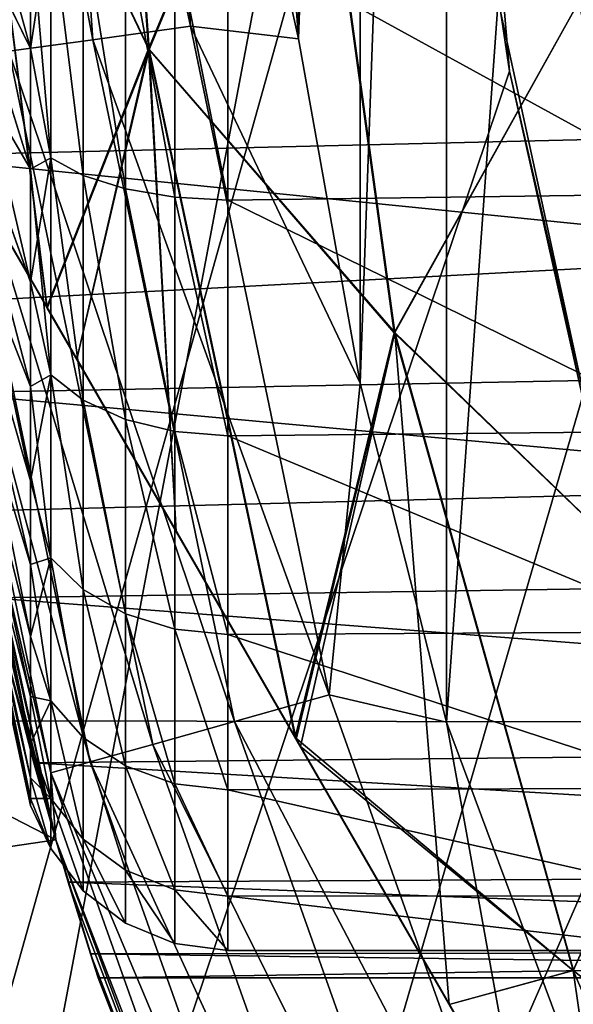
# Model space of a CAD drawing. Header units: metres. Extents: x -109 to 109, y -19 to 107.
# Tile 262 of 315: x 63.94 to 65.29, y 9.16 to 11.57. Entities that reach past the tile are written whole.
import ezdxf

# ---------------------------------------------------------------- set-up
doc = ezdxf.new("R2010")
doc.units = ezdxf.units.M
doc.layers.add('solid_21_412_310_XXX', color=7, linetype='CONTINUOUS')

msp = doc.modelspace()

# ---------------------------------------------------------------- linework, layer by layer
at = {"layer": 'solid_21_412_310_XXX'}
for points in [[(61.599945, 0.940683, 15.921186), (64.337006, 20.981516, 15.777664), (58.151619, 21.735914, 16.093102)], [(62.498146, 0.965167, -16.322948), (62.672314, 21.182648, -16.30798), (64.406349, 20.974394, -16.156656)], [(61.599945, 0.940683, 15.921186), (65.001106, 13.066215, 15.741899), (64.337006, 20.981516, 15.777664)], [(62.498146, 0.965167, -16.322948), (64.406349, 20.974394, -16.156656), (66.24247, 20.753584, -15.991887)], [(62.498146, 0.965167, -16.322948), (66.24247, 20.753584, -15.991887), (68.189705, 20.519022, -15.812044)], [(62.498146, 0.965167, -16.322948), (68.189705, 20.519022, -15.812044), (69.833221, 20.320616, -15.656162)], [(71.36982, 0.982973, -15.507031), (62.498146, 0.965167, -16.322948), (69.833221, 20.320616, -15.656162)], [(64.984123, 9.85176, 40.355), (64.98407, 16.599686, 40.355), (65.581718, 18.20487, 40.355)], [(65.581787, 8.246601, 40.355), (64.984123, 9.85176, 40.355), (65.581718, 18.20487, 40.355)], [(64.772583, 10.682836, 40.355), (64.772545, 15.768614, 40.355), (64.98407, 16.599686, 40.355)], [(64.984123, 9.85176, 40.355), (64.772583, 10.682836, 40.355), (64.98407, 16.599686, 40.355)], [(64.620979, 11.526064, 40.355), (64.620956, 14.925416, 40.355), (64.772545, 15.768614, 40.355)], [(64.772583, 10.682836, 40.355), (64.620979, 11.526064, 40.355), (64.772545, 15.768614, 40.355)], [(64.620979, 11.526064, 40.355), (64.5, 13.225817, 40.355), (64.620956, 14.925416, 40.355)], [(65.465851, 9.985837, 13.655), (65.117058, 14.862437, 13.655), (65.117058, 11.589197, 13.655)], [(65.465851, 9.985837, 13.655), (65.25, 13.225817, 13.655), (65.117058, 14.862437, 13.655)], [(44.850693, 13.225817, 71.355003), (45.026878, 9.890951, 71.355003), (108.149307, 13.225817, 71.355003)], [(45.026878, 9.890951, 71.355003), (108.101997, 11.496061, 71.355003), (108.149307, 13.225817, 71.355003)], [(64.117119, 11.523829, 40.488567), (63.793278, 13.225817, 40.647511), (64.000702, 13.225817, 40.488567)], [(64.117119, 11.523829, 40.488567), (63.911629, 11.495585, 40.647511), (63.793278, 13.225817, 40.647511)], [(63.809204, 12.431517, 26.192818), (64.133026, 13.225817, 25.41993), (64.253769, 11.501946, 25.41993)], [(63.810097, 12.430798, 37.519581), (64.255295, 11.50001, 38.292294), (64.13427, 13.225817, 38.292294)], [(64.356392, 11.556717, 40.388794), (64.000702, 13.225817, 40.488567), (64.242226, 13.225817, 40.388794)], [(64.356392, 11.556717, 40.388794), (64.117119, 11.523829, 40.488567), (64.000702, 13.225817, 40.488567)], [(64.253769, 11.501946, 25.41993), (64.133026, 13.225817, 25.41993), (64.634995, 12.414228, 24.717066)], [(64.636581, 12.414337, 38.994915), (64.13427, 13.225817, 38.292294), (64.255295, 11.50001, 38.292294)], [(64.242226, 13.225817, 40.388794), (64.5, 13.225817, 40.355), (64.620979, 11.526064, 40.355)], [(64.356392, 11.556717, 40.388794), (64.242226, 13.225817, 40.388794), (64.620979, 11.526064, 40.355)], [(65.465851, 9.985837, 13.655), (65.36451, 11.62479, 13.655), (65.25, 13.225817, 13.655)], [(61.599945, 0.940683, 15.921186), (65.138382, 11.447163, 15.734459), (65.001106, 13.066215, 15.741899)], [(65.117058, 11.589197, 13.655), (65.001106, 13.066215, 15.741899), (65.138382, 11.447163, 15.734459)], [(63.964878, 11.502578, 52.719566), (63.697109, 12.475817, 53.637489), (63.964878, 11.814715, 52.567253)], [(63.711185, 12.019236, 53.754349), (63.697109, 12.475817, 53.637489), (63.964878, 11.502578, 52.719566)], [(63.809204, 12.431517, 26.192818), (64.253769, 11.501946, 25.41993), (64.004677, 10.868357, 26.193243)], [(63.809204, 12.431517, 26.192818), (64.004677, 10.868357, 26.193243), (63.894424, 11.059316, 26.422489)], [(64.005959, 10.866136, 37.519161), (64.255295, 11.50001, 38.292294), (63.810097, 12.430798, 37.519581)], [(63.894424, 11.059318, 37.28751), (64.005959, 10.866136, 37.519161), (63.810097, 12.430798, 37.519581)], [(64.253769, 11.501946, 25.41993), (64.634995, 12.414228, 24.717066), (64.856018, 10.806169, 24.717066)], [(64.857574, 10.806494, 38.994915), (64.636581, 12.414337, 38.994915), (64.255295, 11.50001, 38.292294)], [(65.307899, 11.616636, 24.105), (64.856018, 10.806169, 24.717066), (64.634995, 12.414228, 24.717066)], [(65.307899, 11.616636, 39.605), (64.636581, 12.414337, 38.994915), (64.857574, 10.806494, 38.994915)], [(63.570465, 11.874102, 52.090313), (68.5, 11.354906, 52.319511), (68.5, 12.020665, 52.040867)], [(63.570465, 11.874098, 59.619686), (68.5, 12.020665, 59.669132), (68.5, 11.354906, 59.390491)], [(63.711185, 12.019236, 53.754349), (63.964878, 11.502578, 52.719566), (63.964878, 11.20668, 52.901428)], [(63.711185, 12.019236, 53.754349), (63.964878, 11.20668, 52.901428), (63.964878, 10.929811, 53.111126)], [(63.711185, 11.642876, 54.021187), (63.711185, 12.019236, 53.754349), (63.964878, 10.929811, 53.111126)], [(63.711185, 12.017598, 57.954712), (63.964878, 11.20668, 58.808571), (63.964878, 11.502578, 58.990433)], [(63.711185, 12.017598, 57.954712), (63.711185, 11.641447, 57.68758), (63.964878, 11.20668, 58.808571)], [(63.711185, 12.017598, 57.954712), (63.964878, 11.502578, 58.990433), (63.964878, 11.814715, 59.14275)], [(63.570465, 11.874102, 52.090313), (63.652691, 11.239199, 52.383205), (68.5, 11.354906, 52.319511)], [(63.652691, 11.239196, 59.32679), (63.570465, 11.874098, 59.619686), (68.5, 11.354906, 59.390491)], [(63.964878, 11.502578, 58.990433), (64.014397, 11.234253, 58.971485), (64.014397, 11.831944, 59.280773)], [(63.964878, 11.814715, 59.14275), (63.964878, 11.502578, 58.990433), (64.014397, 11.831944, 59.280773)], [(63.964878, 11.814715, 52.567253), (64.014397, 11.831944, 52.429226), (64.014397, 11.234253, 52.738514)], [(64.093819, 11.191493, 59.067738), (64.014397, 11.831944, 59.280773), (64.014397, 11.234253, 58.971485)], [(64.093819, 11.191493, 59.067738), (64.093819, 11.809999, 59.384251), (64.014397, 11.831944, 59.280773)], [(64.093819, 11.191493, 52.642265), (64.014397, 11.234253, 52.738514), (64.014397, 11.831944, 52.429226)], [(64.093819, 11.809999, 52.325748), (64.093819, 11.191493, 52.642265), (64.014397, 11.831944, 52.429226)], [(63.964878, 11.502578, 52.719566), (63.964878, 11.814715, 52.567253), (64.014397, 11.234253, 52.738514)], [(64.197578, 11.158691, 59.141586), (64.093819, 11.809999, 59.384251), (64.093819, 11.191493, 59.067738)], [(64.197578, 11.158691, 59.141586), (64.197578, 11.793175, 59.463627), (64.093819, 11.809999, 59.384251)], [(64.197578, 11.158691, 52.568417), (64.093819, 11.191493, 52.642265), (64.093819, 11.809999, 52.325748)], [(64.197578, 11.793175, 52.246372), (64.197578, 11.158691, 52.568417), (64.093819, 11.809999, 52.325748)], [(64.448273, 11.779035, 52.179497), (65.599998, 11.798912, 52.171734), (65.599998, 11.14641, 52.496643)], [(64.448273, 11.779035, 59.530502), (65.599998, 11.14641, 59.213356), (65.599998, 11.798912, 59.538265)], [(64.318542, 11.138086, 59.188), (64.197578, 11.793175, 59.463627), (64.197578, 11.158691, 59.141586)], [(64.318542, 11.138086, 59.188), (64.318542, 11.782616, 59.513508), (64.197578, 11.793175, 59.463627)], [(64.318542, 11.138086, 52.521999), (64.197578, 11.158691, 52.568417), (64.197578, 11.793175, 52.246372)], [(64.318542, 11.782616, 52.196491), (64.318542, 11.138086, 52.521999), (64.197578, 11.793175, 52.246372)], [(64.318542, 11.782616, 52.196491), (64.448273, 11.779035, 52.179497), (64.448273, 11.13108, 52.506184)], [(64.318542, 11.782616, 52.196491), (64.448273, 11.13108, 52.506184), (64.318542, 11.138086, 52.521999)], [(64.318542, 11.782616, 59.513508), (64.448273, 11.13108, 59.203815), (64.448273, 11.779035, 59.530502)], [(64.318542, 11.138086, 59.188), (64.448273, 11.13108, 59.203815), (64.318542, 11.782616, 59.513508)], [(64.448273, 11.13108, 52.506184), (64.448273, 11.779035, 52.179497), (65.599998, 11.14641, 52.496643)], [(64.448273, 11.779035, 59.530502), (64.448273, 11.13108, 59.203815), (65.599998, 11.14641, 59.213356)], [(63.711185, 11.642876, 54.021187), (63.964878, 10.929811, 53.111126), (63.964878, 10.674578, 53.34668)], [(63.711185, 11.642876, 54.021187), (63.964878, 10.674578, 53.34668), (63.964878, 10.443388, 53.605873)], [(63.711185, 11.323929, 54.354534), (63.711185, 11.642876, 54.021187), (63.964878, 10.443388, 53.605873)], [(63.711185, 11.641447, 57.68758), (63.964878, 10.674578, 58.363319), (63.964878, 10.929811, 58.598873)], [(63.711185, 11.641447, 57.68758), (63.711185, 11.32276, 57.353985), (63.964878, 10.674578, 58.363319)], [(63.711185, 11.641447, 57.68758), (63.964878, 10.929811, 58.598873), (63.964878, 11.20668, 58.808571)], [(65.307899, 11.616636, 24.105), (65.650833, 10.040214, 24.105), (64.856018, 10.806169, 24.717066)], [(65.650833, 10.040214, 39.605), (65.307899, 11.616636, 39.605), (64.857574, 10.806494, 38.994915)], [(65.465851, 9.985837, 13.655), (65.117058, 11.589197, 13.655), (65.138382, 11.447163, 15.734459)], [(63.607697, 11.555944, 35.855), (68.607697, 2.89569, 35.855), (68.591255, 2.924163, 36.209904)], [(63.607697, 11.555944, 27.855), (68.607697, 2.89569, 35.855), (63.607697, 11.555944, 35.855)], [(63.607697, 11.555944, 27.855), (68.607697, 2.89569, 27.855), (68.607697, 2.89569, 35.855)], [(63.624134, 11.527471, 36.209904), (63.607697, 11.555944, 35.855), (68.591255, 2.924163, 36.209904)], [(63.624134, 11.527471, 27.500097), (68.607697, 2.89569, 27.855), (63.607697, 11.555944, 27.855)], [(64.356392, 11.556717, 40.388794), (64.696777, 9.918709, 40.388794), (64.117119, 11.523829, 40.488567)], [(64.356392, 11.556717, 40.388794), (64.620979, 11.526064, 40.355), (64.772583, 10.682836, 40.355)], [(64.356392, 11.556717, 40.388794), (64.772583, 10.682836, 40.355), (64.696777, 9.918709, 40.388794)], [(63.624134, 11.527471, 36.209904), (68.591255, 2.924163, 36.209904), (68.540749, 3.011642, 36.566647)], [(63.624134, 11.527471, 36.209904), (68.540749, 3.011642, 36.566647), (63.674641, 11.439993, 36.566647)], [(63.624134, 11.527471, 27.500097), (68.591255, 2.924163, 27.500095), (68.607697, 2.89569, 27.855)], [(63.674641, 11.439993, 27.143353), (68.591255, 2.924163, 27.500095), (63.624134, 11.527471, 27.500097)], [(64.117119, 11.523829, 40.488567), (64.464211, 9.853547, 40.488567), (63.911629, 11.495585, 40.647511)], [(64.696777, 9.918709, 40.388794), (64.464211, 9.853547, 40.488567), (64.117119, 11.523829, 40.488567)], [(45.026878, 9.890951, 71.355003), (107.960236, 9.771484, 71.355003), (108.101997, 11.496061, 71.355003)], [(63.911629, 11.495585, 40.647511), (64.264481, 9.797585, 40.647511), (63.753944, 11.473912, 40.854763)], [(64.464211, 9.853547, 40.488567), (64.264481, 9.797585, 40.647511), (63.911629, 11.495585, 40.647511)], [(63.964878, 11.502578, 58.990433), (63.964878, 11.20668, 58.808571), (64.014397, 11.234253, 58.971485)], [(63.964878, 11.20668, 52.901428), (63.964878, 11.502578, 52.719566), (64.014397, 11.234253, 52.738514)], [(64.078033, 10.741291, 26.063419), (64.004677, 10.868357, 26.193243), (64.253769, 11.501946, 25.41993)], [(64.078033, 10.741292, 37.64658), (64.255295, 11.50001, 38.292294), (64.005959, 10.866136, 37.519161)], [(64.321724, 10.319213, 25.718035), (64.078033, 10.741291, 26.063419), (64.253769, 11.501946, 25.41993)], [(64.321724, 10.319212, 37.991966), (64.255295, 11.50001, 38.292294), (64.078033, 10.741292, 37.64658)], [(64.613297, 9.814186, 25.419287), (64.253769, 11.501946, 25.41993), (64.856018, 10.806169, 24.717066)], [(64.321724, 10.319213, 25.718035), (64.253769, 11.501946, 25.41993), (64.613297, 9.814186, 25.419287)], [(64.857574, 10.806494, 38.994915), (64.255295, 11.50001, 38.292294), (64.61573, 9.809978, 38.292816)], [(64.321724, 10.319212, 37.991966), (64.61573, 9.809978, 38.292816), (64.255295, 11.50001, 38.292294)], [(63.654842, 11.460291, 41.096176), (64.014885, 9.727653, 41.096176), (63.63232, 11.375724, 41.355)], [(63.753944, 11.473912, 40.854763), (64.111214, 9.754642, 40.854763), (63.654842, 11.460291, 41.096176)], [(64.111214, 9.754642, 40.854763), (64.014885, 9.727653, 41.096176), (63.654842, 11.460291, 41.096176)], [(64.264481, 9.797585, 40.647511), (64.111214, 9.754642, 40.854763), (63.753944, 11.473912, 40.854763)], [(61.599945, 0.940683, 15.921186), (65.502541, 9.863397, 15.714648), (65.138382, 11.447163, 15.734459)], [(63.674641, 11.439993, 36.566647), (68.540749, 3.011642, 36.566647), (68.513077, 3.05958, 36.698151)], [(63.674641, 11.439993, 36.566647), (68.513077, 3.05958, 36.698151), (63.702316, 11.392054, 36.698147)], [(63.674641, 11.439993, 27.143353), (68.540749, 3.011641, 27.143353), (68.591255, 2.924163, 27.500095)], [(63.701744, 11.393047, 27.014351), (68.540749, 3.011641, 27.143353), (63.674641, 11.439993, 27.143353)], [(65.465851, 9.985837, 13.655), (65.138382, 11.447163, 15.734459), (65.502541, 9.863397, 15.714648)], [(63.701744, 11.393047, 27.014351), (68.513649, 3.058586, 27.014351), (68.540749, 3.011641, 27.143353)], [(63.762741, 11.287398, 26.783821), (68.513649, 3.058586, 27.014351), (63.701744, 11.393047, 27.014351)], [(63.702316, 11.392054, 36.698147), (68.513077, 3.05958, 36.698151), (68.452652, 3.164236, 36.926178)], [(63.762741, 11.287399, 36.926178), (63.702316, 11.392054, 36.698147), (68.452652, 3.164236, 36.926178)], [(63.63232, 11.375737, 60.654999), (64.026596, 9.563284, 60.654999), (60.885586, 11.182149, 60.654999)], [(63.972553, 9.752625, 57.839172), (64.026596, 9.563284, 60.654999), (63.63232, 11.375737, 60.654999)], [(63.972553, 9.752625, 57.839172), (63.63232, 11.375737, 60.654999), (63.867504, 10.156614, 58.420151)], [(64.026588, 9.563294, 41.355), (63.652691, 11.239199, 52.383205), (63.63232, 11.375724, 41.355)], [(64.014885, 9.727653, 41.096176), (64.026588, 9.563294, 41.355), (63.63232, 11.375724, 41.355)], [(63.652691, 11.239196, 59.32679), (68.5, 11.354906, 59.390491), (68.5, 10.750046, 58.996742)], [(63.652691, 11.239199, 52.383205), (68.5, 10.750046, 52.713257), (68.5, 11.354906, 52.319511)], [(63.711185, 11.323929, 54.354534), (63.964878, 10.443388, 53.605873), (63.964878, 10.238419, 53.886257)], [(63.711185, 11.323929, 54.354534), (63.964878, 10.238419, 53.886257), (63.964878, 10.061602, 54.1852)], [(63.711185, 11.073961, 54.742302), (63.711185, 11.323929, 54.354534), (63.964878, 10.061602, 54.1852)], [(63.711185, 11.32276, 57.353985), (63.964878, 10.238419, 57.823742), (63.964878, 10.443388, 58.10413)], [(63.711185, 11.32276, 57.353985), (63.711185, 11.073095, 56.966019), (63.964878, 10.238419, 57.823742)], [(63.711185, 11.32276, 57.353985), (63.964878, 10.443388, 58.10413), (63.964878, 10.674578, 58.363319)], [(63.762741, 11.287399, 36.926178), (68.452652, 3.164236, 36.926178), (68.320969, 3.392318, 37.28751)], [(63.894424, 11.059318, 37.28751), (63.762741, 11.287399, 36.926178), (68.320969, 3.392318, 37.28751)], [(63.762741, 11.287398, 26.783821), (68.452652, 3.164235, 26.783823), (68.513649, 3.058586, 27.014351)], [(63.894424, 11.059316, 26.422489), (68.452652, 3.164235, 26.783823), (63.762741, 11.287398, 26.783821)], [(63.652691, 11.239199, 52.383205), (63.755936, 10.65894, 52.787243), (68.5, 10.750046, 52.713257)], [(64.026588, 9.563294, 41.355), (63.755936, 10.65894, 52.787243), (63.652691, 11.239199, 52.383205)], [(63.755936, 10.658937, 58.922756), (63.652691, 11.239196, 59.32679), (68.5, 10.750046, 58.996742)], [(63.964878, 10.929811, 58.598873), (64.014397, 10.702499, 58.559013), (64.014397, 11.234253, 58.971485)], [(63.964878, 11.20668, 58.808571), (63.964878, 10.929811, 58.598873), (64.014397, 11.234253, 58.971485)], [(63.964878, 11.20668, 52.901428), (64.014397, 11.234253, 52.738514), (64.014397, 10.702499, 53.15099)], [(64.093819, 10.6409, 58.64397), (64.014397, 11.234253, 58.971485), (64.014397, 10.702499, 58.559013)], [(64.093819, 10.6409, 58.64397), (64.093819, 11.191493, 59.067738), (64.014397, 11.234253, 58.971485)], [(64.093819, 10.6409, 53.066032), (64.014397, 10.702499, 53.15099), (64.014397, 11.234253, 52.738514)], [(64.093819, 11.191493, 52.642265), (64.093819, 10.6409, 53.066032), (64.014397, 11.234253, 52.738514)], [(63.964878, 10.929811, 53.111126), (63.964878, 11.20668, 52.901428), (64.014397, 10.702499, 53.15099)], [(64.026596, 9.563284, 60.654999), (61.286026, 9.161137, 60.654999), (60.885586, 11.182149, 60.654999)], [(64.197578, 10.593632, 58.709164), (64.093819, 11.191493, 59.067738), (64.093819, 10.6409, 58.64397)], [(64.197578, 10.593632, 58.709164), (64.197578, 11.158691, 59.141586), (64.093819, 11.191493, 59.067738)], [(64.197578, 10.593632, 53.000835), (64.093819, 10.6409, 53.066032), (64.093819, 11.191493, 52.642265)], [(64.197578, 11.158691, 52.568417), (64.197578, 10.593632, 53.000835), (64.093819, 11.191493, 52.642265)], [(64.318542, 10.56393, 58.750145), (64.197578, 11.158691, 59.141586), (64.197578, 10.593632, 58.709164)], [(64.318542, 10.56393, 58.750145), (64.318542, 11.138086, 59.188), (64.197578, 11.158691, 59.141586)], [(64.318542, 10.56393, 52.959854), (64.197578, 10.593632, 53.000835), (64.197578, 11.158691, 52.568417)], [(64.318542, 11.138086, 52.521999), (64.318542, 10.56393, 52.959854), (64.197578, 11.158691, 52.568417)], [(64.448273, 11.13108, 52.506184), (65.599998, 11.14641, 52.496643), (65.599998, 10.564719, 52.935913)], [(64.448273, 11.13108, 59.203815), (65.599998, 10.564719, 58.774086), (65.599998, 11.14641, 59.213356)], [(64.318542, 11.138086, 52.521999), (64.448273, 11.13108, 52.506184), (64.448273, 10.55382, 52.945889)], [(64.318542, 11.138086, 52.521999), (64.448273, 10.55382, 52.945889), (64.318542, 10.56393, 52.959854)], [(64.318542, 11.138086, 59.188), (64.448273, 10.55382, 58.764111), (64.448273, 11.13108, 59.203815)], [(64.318542, 10.56393, 58.750145), (64.448273, 10.55382, 58.764111), (64.318542, 11.138086, 59.188)], [(64.448273, 10.55382, 52.945889), (64.448273, 11.13108, 52.506184), (65.599998, 10.564719, 52.935913)], [(64.448273, 11.13108, 59.203815), (64.448273, 10.55382, 58.764111), (65.599998, 10.564719, 58.774086)], [(63.711185, 11.073961, 54.742302), (63.964878, 10.061602, 54.1852), (63.964878, 9.914604, 54.499874)], [(63.711185, 11.073961, 54.742302), (63.964878, 9.914604, 54.499874), (63.964878, 9.798811, 54.82732)], [(63.711185, 10.90204, 55.170429), (63.711185, 11.073961, 54.742302), (63.964878, 9.798811, 54.82732)], [(63.711185, 11.073095, 56.966019), (63.964878, 9.914604, 57.210125), (63.964878, 10.061602, 57.524799)], [(63.711185, 11.073095, 56.966019), (63.711185, 10.901507, 56.537762), (63.964878, 9.914604, 57.210125)], [(63.711185, 11.073095, 56.966019), (63.964878, 10.061602, 57.524799), (63.964878, 10.238419, 57.823742)], [(63.894424, 11.059318, 37.28751), (68.320969, 3.392318, 37.28751), (68.209435, 3.585499, 37.519161)], [(63.894424, 11.059318, 37.28751), (68.209435, 3.585499, 37.519161), (64.005959, 10.866136, 37.519161)], [(63.894424, 11.059316, 26.422489), (68.320969, 3.392317, 26.422491), (68.452652, 3.164235, 26.783823)], [(64.004677, 10.868357, 26.193243), (68.320969, 3.392317, 26.422491), (63.894424, 11.059316, 26.422489)], [(63.964878, 10.929811, 58.598873), (63.964878, 10.674578, 58.363319), (64.014397, 10.702499, 58.559013)], [(63.964878, 10.674578, 53.34668), (63.964878, 10.929811, 53.111126), (64.014397, 10.702499, 53.15099)], [(63.711185, 10.90204, 55.170429), (63.964878, 9.798811, 54.82732), (63.964878, 9.715313, 55.164452)], [(63.711185, 10.90204, 55.170429), (63.964878, 9.715313, 55.164452), (63.964878, 9.664897, 55.508091)], [(63.711185, 10.814401, 55.623383), (63.711185, 10.90204, 55.170429), (63.964878, 9.664897, 55.508091)], [(63.711185, 10.901507, 56.537762), (63.964878, 9.715313, 56.545547), (63.964878, 9.798811, 56.882679)], [(63.711185, 10.901507, 56.537762), (63.711185, 10.81422, 56.084736), (63.964878, 9.715313, 56.545547)], [(63.711185, 10.901507, 56.537762), (63.964878, 9.798811, 56.882679), (63.964878, 9.914604, 57.210125)], [(64.004677, 10.868357, 26.193243), (68.210716, 3.583276, 26.193243), (68.320969, 3.392317, 26.422491)], [(64.078033, 10.741291, 26.063419), (68.210716, 3.583276, 26.193243), (64.004677, 10.868357, 26.193243)], [(64.005959, 10.866136, 37.519161), (68.209435, 3.585499, 37.519161), (68.137352, 3.710343, 37.64658)], [(64.078033, 10.741292, 37.64658), (64.005959, 10.866136, 37.519161), (68.137352, 3.710343, 37.64658)], [(63.711185, 10.814401, 55.623383), (63.964878, 9.664897, 55.508091), (63.964878, 9.648039, 55.855)], [(63.711185, 10.81422, 56.084736), (63.711185, 10.814401, 55.623383), (63.964878, 9.648039, 55.855)], [(63.711185, 10.81422, 56.084736), (63.964878, 9.648039, 55.855), (63.964878, 9.664897, 56.201908)], [(63.711185, 10.81422, 56.084736), (63.964878, 9.664897, 56.201908), (63.964878, 9.715313, 56.545547)], [(64.613297, 9.814186, 25.419287), (64.856018, 10.806169, 24.717066), (65.293945, 9.243183, 24.717066)], [(64.857574, 10.806494, 38.994915), (64.61573, 9.809978, 38.292816), (64.625969, 9.792245, 38.301617)], [(64.857574, 10.806494, 38.994915), (64.625969, 9.792245, 38.301617), (64.990845, 9.160262, 38.558434)], [(65.650833, 10.040214, 24.105), (65.293945, 9.243183, 24.717066), (64.856018, 10.806169, 24.717066)], [(65.295448, 9.243718, 38.994915), (64.857574, 10.806494, 38.994915), (64.990845, 9.160262, 38.558434)], [(65.650833, 10.040214, 39.605), (64.857574, 10.806494, 38.994915), (65.295448, 9.243718, 38.994915)], [(63.755936, 10.658937, 58.922756), (68.5, 10.750046, 58.996742), (68.5, 10.225781, 58.50071)], [(63.755936, 10.65894, 52.787243), (68.5, 10.225781, 53.20929), (68.5, 10.750046, 52.713257)], [(64.078033, 10.741292, 37.64658), (68.137352, 3.710343, 37.64658), (67.893669, 4.132421, 37.991966)], [(64.321724, 10.319212, 37.991966), (64.078033, 10.741292, 37.64658), (67.893669, 4.132421, 37.991966)], [(64.078033, 10.741291, 26.063419), (68.137352, 3.710342, 26.063419), (68.210716, 3.583276, 26.193243)], [(64.321724, 10.319213, 25.718035), (68.137352, 3.710342, 26.063419), (64.078033, 10.741291, 26.063419)], [(63.964878, 10.443388, 58.10413), (64.014397, 10.254292, 58.057011), (64.014397, 10.702499, 58.559013)], [(63.964878, 10.674578, 58.363319), (63.964878, 10.443388, 58.10413), (64.014397, 10.702499, 58.559013)], [(63.964878, 10.674578, 53.34668), (64.014397, 10.702499, 53.15099), (64.014397, 10.254292, 53.652988)], [(64.093819, 10.1766, 58.127098), (64.014397, 10.702499, 58.559013), (64.014397, 10.254292, 58.057011)], [(64.093819, 10.1766, 58.127098), (64.093819, 10.6409, 58.64397), (64.014397, 10.702499, 58.559013)], [(64.093819, 10.1766, 53.582905), (64.014397, 10.254292, 53.652988), (64.014397, 10.702499, 53.15099)], [(64.093819, 10.6409, 53.066032), (64.093819, 10.1766, 53.582905), (64.014397, 10.702499, 53.15099)], [(63.964878, 10.443388, 53.605873), (63.964878, 10.674578, 53.34668), (64.014397, 10.254292, 53.652988)], [(64.696777, 9.918709, 40.388794), (64.772583, 10.682836, 40.355), (64.984123, 9.85176, 40.355)], [(63.755936, 10.65894, 52.787243), (63.8675, 10.156617, 53.289845), (68.5, 10.225781, 53.20929)], [(64.026588, 9.563294, 41.355), (63.8675, 10.156617, 53.289845), (63.755936, 10.65894, 52.787243)], [(63.867504, 10.156614, 58.420151), (63.755936, 10.658937, 58.922756), (68.5, 10.225781, 58.50071)], [(64.197578, 10.116974, 58.180885), (64.093819, 10.6409, 58.64397), (64.093819, 10.1766, 58.127098)], [(64.197578, 10.116974, 58.180885), (64.197578, 10.593632, 58.709164), (64.093819, 10.6409, 58.64397)], [(64.197578, 10.116974, 53.529114), (64.093819, 10.1766, 53.582905), (64.093819, 10.6409, 53.066032)], [(64.197578, 10.593632, 53.000835), (64.197578, 10.116974, 53.529114), (64.093819, 10.6409, 53.066032)], [(64.318542, 10.079498, 58.214703), (64.197578, 10.593632, 58.709164), (64.197578, 10.116974, 58.180885)], [(64.318542, 10.079498, 58.214703), (64.318542, 10.56393, 58.750145), (64.197578, 10.593632, 58.709164)], [(64.318542, 10.079498, 53.4953), (64.197578, 10.116974, 53.529114), (64.197578, 10.593632, 53.000835)], [(64.318542, 10.56393, 52.959854), (64.318542, 10.079498, 53.4953), (64.197578, 10.593632, 53.000835)], [(64.318542, 10.56393, 52.959854), (64.448273, 10.55382, 52.945889), (64.448273, 10.066737, 53.483772)], [(64.318542, 10.56393, 52.959854), (64.448273, 10.066737, 53.483772), (64.318542, 10.079498, 53.4953)], [(64.318542, 10.56393, 58.750145), (64.448273, 10.066737, 58.226227), (64.448273, 10.55382, 58.764111)], [(64.318542, 10.079498, 58.214703), (64.448273, 10.066737, 58.226227), (64.318542, 10.56393, 58.750145)], [(64.448273, 10.55382, 52.945889), (65.599998, 10.564719, 52.935913), (65.599998, 10.073648, 53.474594)], [(64.448273, 10.55382, 58.764111), (65.599998, 10.073648, 58.235405), (65.599998, 10.564719, 58.774086)], [(64.448273, 10.066737, 53.483772), (64.448273, 10.55382, 52.945889), (65.599998, 10.073648, 53.474594)], [(64.448273, 10.55382, 58.764111), (64.448273, 10.066737, 58.226227), (65.599998, 10.073648, 58.235405)], [(63.964878, 10.443388, 58.10413), (63.964878, 10.238419, 57.823742), (64.014397, 10.254292, 58.057011)], [(63.964878, 10.238419, 53.886257), (63.964878, 10.443388, 53.605873), (64.014397, 10.254292, 53.652988)], [(64.321724, 10.319213, 25.718035), (67.893669, 4.132422, 25.718035), (68.137352, 3.710342, 26.063419)], [(64.321724, 10.319213, 25.718035), (64.613297, 9.814186, 25.419287), (67.893669, 4.132422, 25.718035)], [(64.321724, 10.319212, 37.991966), (67.893669, 4.132421, 37.991966), (67.599663, 4.641655, 38.292816)], [(64.321724, 10.319212, 37.991966), (67.599663, 4.641655, 38.292816), (64.61573, 9.809978, 38.292816)], [(63.964878, 10.061602, 57.524799), (64.014397, 9.904469, 57.482101), (64.014397, 10.254292, 58.057011)], [(63.964878, 10.238419, 57.823742), (63.964878, 10.061602, 57.524799), (64.014397, 10.254292, 58.057011)], [(63.964878, 10.238419, 53.886257), (64.014397, 10.254292, 53.652988), (64.014397, 9.904469, 54.227898)], [(64.093819, 9.814094, 57.534374), (64.014397, 10.254292, 58.057011), (64.014397, 9.904469, 57.482101)], [(64.093819, 9.814094, 57.534374), (64.093819, 10.1766, 58.127098), (64.014397, 10.254292, 58.057011)], [(64.093819, 9.814094, 54.175629), (64.014397, 9.904469, 54.227898), (64.014397, 10.254292, 53.652988)], [(64.093819, 10.1766, 53.582905), (64.093819, 9.814094, 54.175629), (64.014397, 10.254292, 53.652988)], [(63.964878, 10.061602, 54.1852), (63.964878, 10.238419, 53.886257), (64.014397, 9.904469, 54.227898)], [(63.8675, 10.156617, 53.289845), (68.5, 9.799186, 53.791462), (68.5, 10.225781, 53.20929)], [(63.867504, 10.156614, 58.420151), (68.5, 10.225781, 58.50071), (68.5, 9.799186, 57.918537)], [(63.8675, 10.156617, 53.289845), (63.972553, 9.752627, 53.870827), (68.5, 9.799186, 53.791462)], [(64.026588, 9.563294, 41.355), (63.972553, 9.752627, 53.870827), (63.8675, 10.156617, 53.289845)], [(63.972553, 9.752625, 57.839172), (63.867504, 10.156614, 58.420151), (68.5, 9.799186, 57.918537)], [(64.197578, 9.744726, 57.574493), (64.093819, 10.1766, 58.127098), (64.093819, 9.814094, 57.534374)], [(64.197578, 9.744726, 57.574493), (64.197578, 10.116974, 58.180885), (64.093819, 10.1766, 58.127098)], [(64.197578, 9.744726, 54.135506), (64.093819, 9.814094, 54.175629), (64.093819, 10.1766, 53.582905)], [(64.197578, 10.116974, 53.529114), (64.197578, 9.744726, 54.135506), (64.093819, 10.1766, 53.582905)], [(64.318542, 9.701122, 57.599716), (64.197578, 10.116974, 58.180885), (64.197578, 9.744726, 57.574493)], [(64.318542, 9.701122, 57.599716), (64.318542, 10.079498, 58.214703), (64.197578, 10.116974, 58.180885)], [(64.318542, 9.701122, 54.110283), (64.197578, 9.744726, 54.135506), (64.197578, 10.116974, 53.529114)], [(64.318542, 10.079498, 53.4953), (64.318542, 9.701122, 54.110283), (64.197578, 10.116974, 53.529114)], [(63.964878, 10.061602, 57.524799), (63.964878, 9.914604, 57.210125), (64.014397, 9.904469, 57.482101)], [(63.964878, 9.914604, 54.499874), (63.964878, 10.061602, 54.1852), (64.014397, 9.904469, 54.227898)], [(64.318542, 10.079498, 53.4953), (64.448273, 10.066737, 53.483772), (64.448273, 9.686271, 54.101685)], [(64.318542, 10.079498, 53.4953), (64.448273, 9.686271, 54.101685), (64.318542, 9.701122, 54.110283)], [(64.318542, 10.079498, 58.214703), (64.448273, 9.686271, 57.608315), (64.448273, 10.066737, 58.226227)], [(64.318542, 9.701122, 57.599716), (64.448273, 9.686271, 57.608315), (64.318542, 10.079498, 58.214703)], [(64.448273, 10.066737, 53.483772), (65.599998, 10.073648, 53.474594), (65.599998, 9.689922, 54.094334)], [(64.448273, 10.066737, 58.226227), (65.599998, 9.689922, 57.615665), (65.599998, 10.073648, 58.235405)], [(64.448273, 9.686271, 54.101685), (64.448273, 10.066737, 53.483772), (65.599998, 9.689922, 54.094334)], [(64.448273, 10.066737, 58.226227), (64.448273, 9.686271, 57.608315), (65.599998, 9.689922, 57.615665)], [(65.650833, 10.040214, 24.105), (66.214622, 8.528641, 24.105), (65.293945, 9.243183, 24.717066)], [(63.964878, 9.914604, 57.210125), (63.964878, 9.798811, 56.882679), (64.014397, 9.904469, 57.482101)], [(63.964878, 9.914604, 54.499874), (64.014397, 9.904469, 54.227898), (64.014397, 9.664615, 54.856678)], [(63.964878, 9.798811, 54.82732), (63.964878, 9.914604, 54.499874), (64.014397, 9.664615, 54.856678)], [(64.696777, 9.918709, 40.388794), (65.257027, 8.342306, 40.388794), (64.464211, 9.853547, 40.488567)], [(64.696777, 9.918709, 40.388794), (64.984123, 9.85176, 40.355), (65.257027, 8.342306, 40.388794)], [(45.026878, 9.890951, 71.355003), (45.553402, 6.59357, 71.355003), (107.960236, 9.771484, 71.355003)], [(63.964878, 9.798811, 56.882679), (64.014397, 9.664615, 56.853321), (64.014397, 9.904469, 57.482101)], [(64.093819, 9.565483, 56.885586), (64.014397, 9.904469, 57.482101), (64.014397, 9.664615, 56.853321)], [(64.093819, 9.565483, 56.885586), (64.093819, 9.814094, 57.534374), (64.014397, 9.904469, 57.482101)], [(64.093819, 9.565483, 54.824413), (64.014397, 9.664615, 54.856678), (64.014397, 9.904469, 54.227898)], [(64.093819, 9.814094, 54.175629), (64.093819, 9.565483, 54.824413), (64.014397, 9.904469, 54.227898)], [(61.599945, 0.940683, 15.921186), (66.086349, 8.346684, 15.682657), (65.502541, 9.863397, 15.714648)], [(64.464211, 9.853547, 40.488567), (65.035507, 8.246083, 40.488567), (64.264481, 9.797585, 40.647511)], [(65.257027, 8.342306, 40.388794), (65.035507, 8.246083, 40.488567), (64.464211, 9.853547, 40.488567)], [(65.257027, 8.342306, 40.388794), (64.984123, 9.85176, 40.355), (65.581787, 8.246601, 40.355)], [(63.964878, 9.798811, 56.882679), (63.964878, 9.715313, 56.545547), (64.014397, 9.664615, 56.853321)], [(63.964878, 9.715313, 55.164452), (63.964878, 9.798811, 54.82732), (64.014397, 9.664615, 54.856678)], [(63.972553, 9.752625, 57.839172), (68.5, 9.799186, 57.918537), (68.5, 9.484149, 57.269184)], [(63.972553, 9.752627, 53.870827), (68.5, 9.484149, 54.440815), (68.5, 9.799186, 53.791462)], [(64.197578, 9.48939, 56.910351), (64.093819, 9.814094, 57.534374), (64.093819, 9.565483, 56.885586)], [(64.197578, 9.48939, 56.910351), (64.197578, 9.744726, 57.574493), (64.093819, 9.814094, 57.534374)], [(64.197578, 9.48939, 54.799648), (64.093819, 9.565483, 54.824413), (64.093819, 9.814094, 54.175629)], [(64.197578, 9.744726, 54.135506), (64.197578, 9.48939, 54.799648), (64.093819, 9.814094, 54.175629)], [(64.264481, 9.797585, 40.647511), (64.845253, 8.163445, 40.647511), (64.111214, 9.754642, 40.854763)], [(65.035507, 8.246083, 40.488567), (64.845253, 8.163445, 40.647511), (64.264481, 9.797585, 40.647511)], [(64.613297, 9.814186, 25.419287), (67.602089, 4.637448, 25.419287), (67.893669, 4.132422, 25.718035)], [(64.625969, 9.792245, 25.408382), (67.602089, 4.637448, 25.419287), (64.613297, 9.814186, 25.419287)], [(64.625969, 9.792245, 25.408382), (64.613297, 9.814186, 25.419287), (65.293945, 9.243183, 24.717066)], [(64.61573, 9.809978, 38.292816), (67.599663, 4.641655, 38.292816), (67.589424, 4.659389, 38.301617)], [(64.61573, 9.809978, 38.292816), (67.589424, 4.659389, 38.301617), (64.625969, 9.792245, 38.301617)], [(45.553402, 6.59357, 71.355003), (107.724419, 8.057246, 71.355003), (107.960236, 9.771484, 71.355003)], [(64.625969, 9.792245, 38.301617), (67.589424, 4.659389, 38.301617), (67.224548, 5.291375, 38.558434)], [(64.625969, 9.792245, 38.301617), (67.224548, 5.291375, 38.558434), (64.990845, 9.160262, 38.558434)], [(67.589424, 4.659389, 25.408382), (67.602089, 4.637448, 25.419287), (64.625969, 9.792245, 25.408382)], [(64.990845, 9.160259, 25.151566), (64.625969, 9.792245, 25.408382), (65.293945, 9.243183, 24.717066)], [(67.589424, 4.659389, 25.408382), (64.625969, 9.792245, 25.408382), (64.990845, 9.160259, 25.151566)], [(63.972553, 9.752627, 53.870827), (64.05735, 9.460123, 54.506092), (68.5, 9.484149, 54.440815)], [(64.026588, 9.563294, 41.355), (64.05735, 9.460123, 54.506092), (63.972553, 9.752627, 53.870827)], [(64.05735, 9.460121, 57.203903), (64.026596, 9.563284, 60.654999), (63.972553, 9.752625, 57.839172)], [(64.05735, 9.460121, 57.203903), (63.972553, 9.752625, 57.839172), (68.5, 9.484149, 57.269184)], [(64.111214, 9.754642, 40.854763), (64.699265, 8.100033, 40.854763), (64.014885, 9.727653, 41.096176)], [(64.845253, 8.163445, 40.647511), (64.699265, 8.100033, 40.854763), (64.111214, 9.754642, 40.854763)], [(64.014885, 9.727653, 41.096176), (64.607506, 8.060179, 41.096176), (64.026588, 9.563294, 41.355)], [(64.699265, 8.100033, 40.854763), (64.607506, 8.060179, 41.096176), (64.014885, 9.727653, 41.096176)], [(64.318542, 9.441556, 56.925922), (64.197578, 9.744726, 57.574493), (64.197578, 9.48939, 56.910351)], [(64.318542, 9.441556, 56.925922), (64.318542, 9.701122, 57.599716), (64.197578, 9.744726, 57.574493)], [(64.318542, 9.441556, 54.784077), (64.197578, 9.48939, 54.799648), (64.197578, 9.744726, 54.135506)], [(64.318542, 9.701122, 54.110283), (64.318542, 9.441556, 54.784077), (64.197578, 9.744726, 54.135506)], [(63.964878, 9.715313, 56.545547), (63.964878, 9.664897, 56.201908), (64.014397, 9.664615, 56.853321)], [(63.964878, 9.715313, 55.164452), (64.014397, 9.664615, 54.856678), (64.014397, 9.542668, 55.518513)], [(63.964878, 9.664897, 55.508091), (63.964878, 9.715313, 55.164452), (64.014397, 9.542668, 55.518513)], [(64.318542, 9.701122, 54.110283), (64.448273, 9.686271, 54.101685), (64.448273, 9.425261, 54.77877)], [(64.318542, 9.701122, 54.110283), (64.448273, 9.425261, 54.77877), (64.318542, 9.441556, 54.784077)], [(64.318542, 9.701122, 57.599716), (64.448273, 9.425261, 56.931232), (64.448273, 9.686271, 57.608315)], [(64.318542, 9.441556, 56.925922), (64.448273, 9.425261, 56.931232), (64.318542, 9.701122, 57.599716)], [(64.448273, 9.686271, 54.101685), (65.599998, 9.689922, 54.094334), (65.599998, 9.426605, 54.774033)], [(64.448273, 9.686271, 57.608315), (65.599998, 9.426605, 56.93597), (65.599998, 9.689922, 57.615665)], [(64.448273, 9.425261, 54.77877), (64.448273, 9.686271, 54.101685), (65.599998, 9.426605, 54.774033)], [(64.448273, 9.686271, 57.608315), (64.448273, 9.425261, 56.931232), (65.599998, 9.426605, 56.93597)], [(63.964878, 9.664897, 56.201908), (64.014397, 9.542668, 56.191486), (64.014397, 9.664615, 56.853321)], [(63.964878, 9.664897, 56.201908), (63.964878, 9.648039, 55.855), (64.014397, 9.542668, 56.191486)], [(63.964878, 9.648039, 55.855), (63.964878, 9.664897, 55.508091), (64.014397, 9.542668, 55.518513)], [(64.093819, 9.439068, 56.202393), (64.014397, 9.664615, 56.853321), (64.014397, 9.542668, 56.191486)], [(64.093819, 9.439068, 56.202393), (64.093819, 9.565483, 56.885586), (64.014397, 9.664615, 56.853321)], [(64.093819, 9.439068, 55.507607), (64.014397, 9.542668, 55.518513), (64.014397, 9.664615, 54.856678)], [(64.093819, 9.565483, 54.824413), (64.093819, 9.439068, 55.507607), (64.014397, 9.664615, 54.856678)], [(63.964878, 9.648039, 55.855), (64.014397, 9.542668, 55.518513), (64.014397, 9.542668, 56.191486)], [(64.026596, 9.563284, 60.654999), (64.674789, 7.825416, 60.654999), (61.286026, 9.161137, 60.654999)], [(64.674789, 7.825417, 41.355), (64.05735, 9.460123, 54.506092), (64.026588, 9.563294, 41.355)], [(64.607506, 8.060179, 41.096176), (64.674789, 7.825417, 41.355), (64.026588, 9.563294, 41.355)], [(64.674789, 7.825417, 41.355), (64.674789, 7.825416, 60.654999), (64.026596, 9.563284, 60.654999)], [(64.674789, 7.825417, 41.355), (64.026596, 9.563284, 60.654999), (64.130684, 9.225817, 55.855)], [(64.111923, 9.284305, 56.53653), (64.130684, 9.225817, 55.855), (64.026596, 9.563284, 60.654999)], [(64.111923, 9.284305, 56.53653), (64.026596, 9.563284, 60.654999), (64.05735, 9.460121, 57.203903)], [(64.197578, 9.359542, 56.210766), (64.093819, 9.565483, 56.885586), (64.093819, 9.439068, 56.202393)], [(64.197578, 9.359542, 56.210766), (64.197578, 9.48939, 56.910351), (64.093819, 9.565483, 56.885586)], [(64.197578, 9.359542, 55.499233), (64.093819, 9.439068, 55.507607), (64.093819, 9.565483, 54.824413)], [(64.197578, 9.48939, 54.799648), (64.197578, 9.359542, 55.499233), (64.093819, 9.565483, 54.824413)], [(64.093819, 9.439068, 56.202393), (64.014397, 9.542668, 56.191486), (64.014397, 9.542668, 55.518513)], [(64.093819, 9.439068, 55.507607), (64.093819, 9.439068, 56.202393), (64.014397, 9.542668, 55.518513)], [(64.05735, 9.460121, 57.203903), (68.5, 9.484149, 57.269184), (68.5, 9.29093, 56.573792)], [(64.05735, 9.460123, 54.506092), (68.5, 9.29093, 55.136211), (68.5, 9.484149, 54.440815)], [(64.318542, 9.309547, 56.21603), (64.197578, 9.48939, 56.910351), (64.197578, 9.359542, 56.210766)], [(64.318542, 9.309547, 56.21603), (64.318542, 9.441556, 56.925922), (64.197578, 9.48939, 56.910351)], [(64.318542, 9.309547, 55.493969), (64.197578, 9.359542, 55.499233), (64.197578, 9.48939, 54.799648)], [(64.318542, 9.441556, 54.784077), (64.318542, 9.309547, 55.493969), (64.197578, 9.48939, 54.799648)], [(64.05735, 9.460123, 54.506092), (64.111923, 9.284306, 55.173466), (68.5, 9.29093, 55.136211)], [(64.674789, 7.825417, 41.355), (64.111923, 9.284306, 55.173466), (64.05735, 9.460123, 54.506092)], [(64.111923, 9.284305, 56.53653), (64.05735, 9.460121, 57.203903), (68.5, 9.29093, 56.573792)], [(64.197578, 9.359542, 56.210766), (64.093819, 9.439068, 56.202393), (64.093819, 9.439068, 55.507607)], [(64.197578, 9.359542, 55.499233), (64.197578, 9.359542, 56.210766), (64.093819, 9.439068, 55.507607)], [(64.318542, 9.441556, 54.784077), (64.448273, 9.425261, 54.77877), (64.448273, 9.292516, 55.492176)], [(64.318542, 9.441556, 54.784077), (64.448273, 9.292516, 55.492176), (64.318542, 9.309547, 55.493969)], [(64.318542, 9.441556, 56.925922), (64.448273, 9.292516, 56.217827), (64.448273, 9.425261, 56.931232)], [(64.318542, 9.309547, 56.21603), (64.448273, 9.292516, 56.217827), (64.318542, 9.441556, 56.925922)], [(64.448273, 9.425261, 54.77877), (65.599998, 9.426605, 54.774033), (65.599998, 9.292667, 55.49054)], [(64.448273, 9.425261, 56.931232), (65.599998, 9.292667, 56.21946), (65.599998, 9.426605, 56.93597)], [(64.448273, 9.292516, 55.492176), (64.448273, 9.425261, 54.77877), (65.599998, 9.292667, 55.49054)], [(64.448273, 9.425261, 56.931232), (64.448273, 9.292516, 56.217827), (65.599998, 9.292667, 56.21946)], [(64.318542, 9.309547, 56.21603), (64.197578, 9.359542, 56.210766), (64.197578, 9.359542, 55.499233)], [(64.318542, 9.309547, 55.493969), (64.318542, 9.309547, 56.21603), (64.197578, 9.359542, 55.499233)], [(64.111923, 9.284305, 56.53653), (68.5, 9.29093, 56.573792), (68.5, 9.225817, 55.855)], [(64.111923, 9.284306, 55.173466), (64.130684, 9.225817, 55.855), (68.5, 9.29093, 55.136211)], [(64.130684, 9.225817, 55.855), (68.5, 9.225817, 55.855), (68.5, 9.29093, 55.136211)], [(64.318542, 9.309547, 55.493969), (64.448273, 9.292516, 55.492176), (64.448273, 9.292516, 56.217827)], [(64.318542, 9.309547, 55.493969), (64.448273, 9.292516, 56.217827), (64.318542, 9.309547, 56.21603)], [(64.448273, 9.292516, 55.492176), (65.599998, 9.292667, 55.49054), (65.599998, 9.292667, 56.21946)], [(64.448273, 9.292516, 56.217827), (64.448273, 9.292516, 55.492176), (65.599998, 9.292667, 56.21946)], [(64.674789, 7.825417, 41.355), (64.130684, 9.225817, 55.855), (64.111923, 9.284306, 55.173466)], [(64.111923, 9.284305, 56.53653), (68.5, 9.225817, 55.855), (64.130684, 9.225817, 55.855)], [(65.295448, 9.243718, 38.994915), (64.990845, 9.160262, 38.558434), (65.410759, 8.432951, 38.744293)], [(65.410759, 8.432946, 24.965706), (64.990845, 9.160259, 25.151566), (65.293945, 9.243183, 24.717066)], [(65.410759, 8.432946, 24.965706), (65.293945, 9.243183, 24.717066), (65.94062, 7.754386, 24.717066)], [(66.214622, 8.528641, 24.105), (65.94062, 7.754386, 24.717066), (65.293945, 9.243183, 24.717066)], [(64.674789, 7.825416, 60.654999), (61.584892, 8.173478, 60.654999), (61.286026, 9.161137, 60.654999)]]:
    msp.add_3dface(points, dxfattribs=at)

doc.saveas('drawing.dxf')
